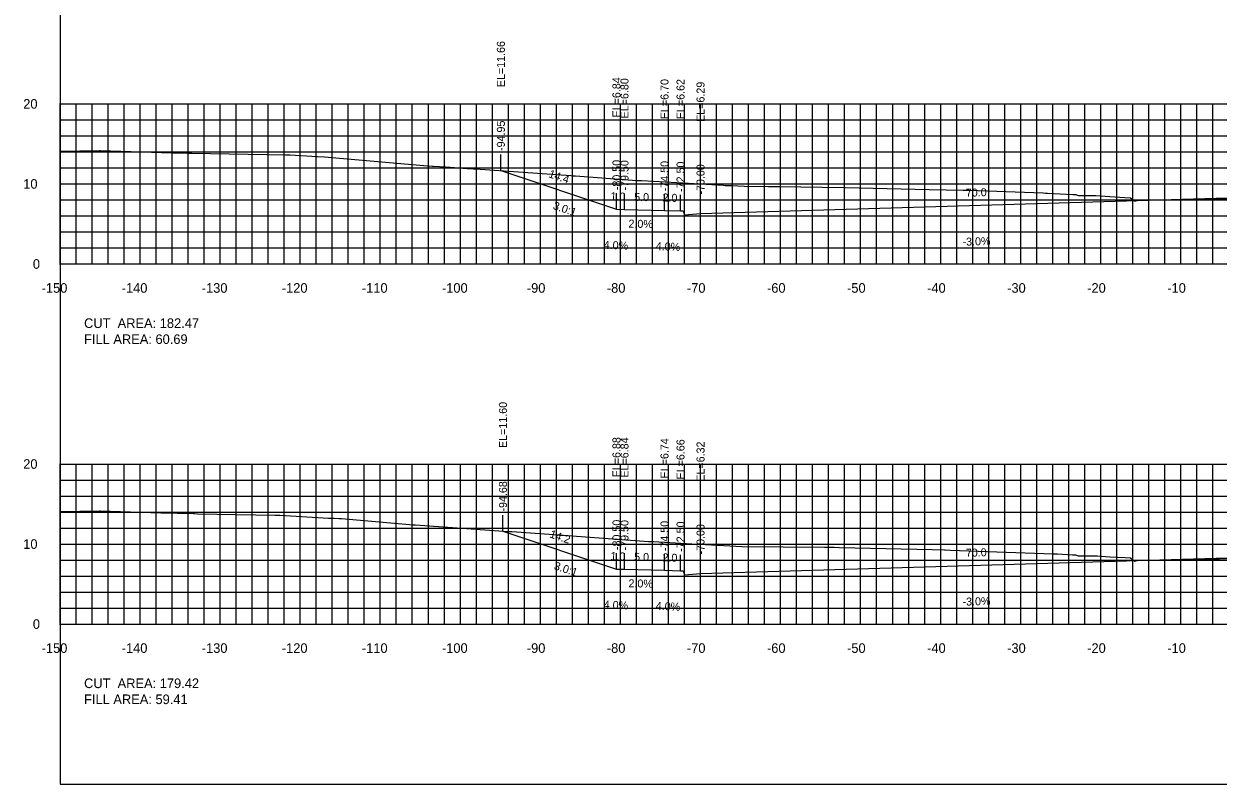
# Model space of a CAD drawing. Extents: x 1797419 to 1809236, y 248759 to 251512.
# Drawn here: x 1805536.5 to 1805685.6, y 250854.9 to 250949.9 of the extents above; entities that cross this region are included whole.
import ezdxf

# ---------------------------------------------------------------- set-up
doc = ezdxf.new("R2010")
doc.units = 0
for name, color, linetype in [('10', 7, 'Continuous'), ('3', 7, 'Continuous'), ('31', 7, 'Continuous'), ('4', 7, 'Continuous'), ('60', 7, 'Continuous'), ('ANNO-TXT', 7, 'Continuous'), ('CL-CNST', 7, 'Continuous'), ('Level 62', 7, 'Continuous'), ('M-ROADS', 7, 'Continuous')]:
    doc.layers.add(name, color=color, linetype=linetype)

msp = doc.modelspace()

# ---------------------------------------------------------------- linework, layer by layer
for p, q in [((1805596.06, 250931.55), (1805596.06, 250933.55)), ((1805610.5, 250926.73), (1805610.5, 250928.73)), ((1805611.5, 250926.69), (1805611.5, 250928.69)), ((1805616.5, 250926.59), (1805616.5, 250928.59)), ((1805618.5, 250926.51), (1805618.5, 250928.51)), ((1805621, 250926.18), (1805621, 250928.18)), ((1805596.32, 250886.49), (1805596.32, 250888.49)), ((1805610.5, 250881.77), (1805610.5, 250883.77)), ((1805611.5, 250881.73), (1805611.5, 250883.73)), ((1805616.5, 250881.63), (1805616.5, 250883.63)), ((1805618.5, 250881.55), (1805618.5, 250883.55)), ((1805621, 250881.21), (1805621, 250883.21))]:
    msp.add_line(p, q)
msp.add_lwpolyline([(1805541, 250854.89), (1805841, 250854.89), (1805841, 251044.89), (1805541, 251044.89)], close=True)
at = {"layer": '60'}
for p, q in [((1805540.94, 250939.89), (1805541, 250939.89)), ((1805541, 250919.89), (1805541, 250939.89)), ((1805540.94, 250929.89), (1805541, 250929.89)), ((1805540.94, 250919.89), (1805541, 250919.89)), ((1805541, 250919.89), (1805841, 250919.89)), ((1805541, 250919.83), (1805541, 250919.89)), ((1805551, 250919.83), (1805551, 250919.89)), ((1805561, 250919.83), (1805561, 250919.89)), ((1805571, 250919.83), (1805571, 250919.89)), ((1805581, 250919.83), (1805581, 250919.89)), ((1805591, 250919.83), (1805591, 250919.89)), ((1805601, 250919.83), (1805601, 250919.89)), ((1805611, 250919.83), (1805611, 250919.89)), ((1805621, 250919.83), (1805621, 250919.89)), ((1805631, 250919.83), (1805631, 250919.89)), ((1805641, 250919.83), (1805641, 250919.89)), ((1805651, 250919.83), (1805651, 250919.89)), ((1805661, 250919.83), (1805661, 250919.89)), ((1805671, 250919.83), (1805671, 250919.89)), ((1805681, 250919.83), (1805681, 250919.89)), ((1805540.94, 250894.89), (1805541, 250894.89)), ((1805541, 250874.89), (1805541, 250894.89)), ((1805540.94, 250884.89), (1805541, 250884.89)), ((1805540.94, 250874.89), (1805541, 250874.89)), ((1805541, 250874.89), (1805841, 250874.89)), ((1805541, 250874.83), (1805541, 250874.89)), ((1805551, 250874.83), (1805551, 250874.89)), ((1805561, 250874.83), (1805561, 250874.89)), ((1805571, 250874.83), (1805571, 250874.89)), ((1805581, 250874.83), (1805581, 250874.89)), ((1805591, 250874.83), (1805591, 250874.89)), ((1805601, 250874.83), (1805601, 250874.89)), ((1805611, 250874.83), (1805611, 250874.89)), ((1805621, 250874.83), (1805621, 250874.89)), ((1805631, 250874.83), (1805631, 250874.89)), ((1805641, 250874.83), (1805641, 250874.89)), ((1805651, 250874.83), (1805651, 250874.89)), ((1805661, 250874.83), (1805661, 250874.89)), ((1805671, 250874.83), (1805671, 250874.89)), ((1805681, 250874.83), (1805681, 250874.89))]:
    msp.add_line(p, q, dxfattribs=at)
at = {"layer": 'CL-CNST'}
for points in [[(1805596.06, 250931.55), (1805610.5, 250926.73), (1805611.5, 250926.69), (1805616.5, 250926.59), (1805618.5, 250926.51), (1805618.83, 250926.51), (1805619, 250926.01), (1805621, 250926.18), (1805691, 250928.28), (1805749, 250930.02), (1805751, 250929.86), (1805751.17, 250930.36), (1805751.5, 250930.36), (1805753.5, 250930.44), (1805758.5, 250930.54), (1805759.5, 250930.58), (1805762.79, 250929.48)], [(1805596.32, 250886.49), (1805610.5, 250881.77), (1805611.5, 250881.73), (1805616.5, 250881.63), (1805618.5, 250881.55), (1805618.83, 250881.55), (1805619, 250881.05), (1805621, 250881.21), (1805691, 250883.28), (1805749, 250885), (1805751, 250884.83), (1805751.17, 250885.33), (1805751.5, 250885.33), (1805753.5, 250885.41), (1805758.5, 250885.51), (1805759.5, 250885.55), (1805762.72, 250884.48)]]:
    msp.add_lwpolyline(points, dxfattribs=at)
at = {"layer": 'Level 62'}
for p, q in [((1805541, 250939.89), (1805841, 250939.89)), ((1805541, 250919.89), (1805541, 250939.89)), ((1805543, 250919.89), (1805543, 250939.89)), ((1805545, 250919.89), (1805545, 250939.89)), ((1805547, 250919.89), (1805547, 250939.89)), ((1805549, 250919.89), (1805549, 250939.89)), ((1805551, 250919.89), (1805551, 250939.89)), ((1805553, 250919.89), (1805553, 250939.89)), ((1805555, 250919.89), (1805555, 250939.89)), ((1805557, 250919.89), (1805557, 250939.89)), ((1805559, 250919.89), (1805559, 250939.89)), ((1805561, 250919.89), (1805561, 250939.89)), ((1805563, 250919.89), (1805563, 250939.89)), ((1805565, 250919.89), (1805565, 250939.89)), ((1805567, 250919.89), (1805567, 250939.89)), ((1805569, 250919.89), (1805569, 250939.89)), ((1805571, 250919.89), (1805571, 250939.89)), ((1805573, 250919.89), (1805573, 250939.89)), ((1805575, 250919.89), (1805575, 250939.89)), ((1805577, 250919.89), (1805577, 250939.89)), ((1805579, 250919.89), (1805579, 250939.89)), ((1805581, 250919.89), (1805581, 250939.89)), ((1805583, 250919.89), (1805583, 250939.89)), ((1805585, 250919.89), (1805585, 250939.89)), ((1805587, 250919.89), (1805587, 250939.89)), ((1805589, 250919.89), (1805589, 250939.89)), ((1805591, 250919.89), (1805591, 250939.89)), ((1805593, 250919.89), (1805593, 250939.89)), ((1805595, 250919.89), (1805595, 250939.89)), ((1805597, 250919.89), (1805597, 250939.89)), ((1805599, 250919.89), (1805599, 250939.89)), ((1805601, 250919.89), (1805601, 250939.89)), ((1805603, 250919.89), (1805603, 250939.89)), ((1805605, 250919.89), (1805605, 250939.89)), ((1805607, 250919.89), (1805607, 250939.89)), ((1805609, 250919.89), (1805609, 250939.89)), ((1805611, 250919.89), (1805611, 250939.89)), ((1805613, 250919.89), (1805613, 250939.89)), ((1805615, 250919.89), (1805615, 250939.89)), ((1805617, 250919.89), (1805617, 250939.89)), ((1805619, 250919.89), (1805619, 250939.89)), ((1805621, 250919.89), (1805621, 250939.89)), ((1805623, 250919.89), (1805623, 250939.89)), ((1805625, 250919.89), (1805625, 250939.89)), ((1805627, 250919.89), (1805627, 250939.89)), ((1805629, 250919.89), (1805629, 250939.89)), ((1805631, 250919.89), (1805631, 250939.89)), ((1805633, 250919.89), (1805633, 250939.89)), ((1805635, 250919.89), (1805635, 250939.89)), ((1805637, 250919.89), (1805637, 250939.89)), ((1805639, 250919.89), (1805639, 250939.89)), ((1805641, 250919.89), (1805641, 250939.89)), ((1805643, 250919.89), (1805643, 250939.89)), ((1805645, 250919.89), (1805645, 250939.89)), ((1805647, 250919.89), (1805647, 250939.89)), ((1805649, 250919.89), (1805649, 250939.89)), ((1805651, 250919.89), (1805651, 250939.89)), ((1805653, 250919.89), (1805653, 250939.89)), ((1805655, 250919.89), (1805655, 250939.89)), ((1805657, 250919.89), (1805657, 250939.89)), ((1805659, 250919.89), (1805659, 250939.89)), ((1805661, 250919.89), (1805661, 250939.89)), ((1805663, 250919.89), (1805663, 250939.89)), ((1805665, 250919.89), (1805665, 250939.89)), ((1805667, 250919.89), (1805667, 250939.89)), ((1805669, 250919.89), (1805669, 250939.89)), ((1805671, 250919.89), (1805671, 250939.89)), ((1805673, 250919.89), (1805673, 250939.89)), ((1805675, 250919.89), (1805675, 250939.89)), ((1805677, 250919.89), (1805677, 250939.89)), ((1805679, 250919.89), (1805679, 250939.89)), ((1805681, 250919.89), (1805681, 250939.89)), ((1805683, 250919.89), (1805683, 250939.89)), ((1805685, 250919.89), (1805685, 250939.89)), ((1805541, 250937.89), (1805841, 250937.89)), ((1805541, 250935.89), (1805841, 250935.89)), ((1805541, 250933.89), (1805841, 250933.89)), ((1805541, 250931.89), (1805841, 250931.89)), ((1805541, 250929.89), (1805841, 250929.89)), ((1805541, 250927.89), (1805841, 250927.89)), ((1805541, 250925.89), (1805841, 250925.89)), ((1805541, 250923.89), (1805841, 250923.89)), ((1805541, 250921.89), (1805841, 250921.89)), ((1805541, 250919.89), (1805841, 250919.89)), ((1805541, 250894.89), (1805841, 250894.89)), ((1805541, 250874.89), (1805541, 250894.89)), ((1805543, 250874.89), (1805543, 250894.89)), ((1805545, 250874.89), (1805545, 250894.89)), ((1805547, 250874.89), (1805547, 250894.89)), ((1805549, 250874.89), (1805549, 250894.89)), ((1805551, 250874.89), (1805551, 250894.89)), ((1805553, 250874.89), (1805553, 250894.89)), ((1805555, 250874.89), (1805555, 250894.89)), ((1805557, 250874.89), (1805557, 250894.89)), ((1805559, 250874.89), (1805559, 250894.89)), ((1805561, 250874.89), (1805561, 250894.89)), ((1805563, 250874.89), (1805563, 250894.89)), ((1805565, 250874.89), (1805565, 250894.89)), ((1805567, 250874.89), (1805567, 250894.89)), ((1805569, 250874.89), (1805569, 250894.89)), ((1805571, 250874.89), (1805571, 250894.89)), ((1805573, 250874.89), (1805573, 250894.89)), ((1805575, 250874.89), (1805575, 250894.89)), ((1805577, 250874.89), (1805577, 250894.89)), ((1805579, 250874.89), (1805579, 250894.89)), ((1805581, 250874.89), (1805581, 250894.89)), ((1805583, 250874.89), (1805583, 250894.89)), ((1805585, 250874.89), (1805585, 250894.89)), ((1805587, 250874.89), (1805587, 250894.89)), ((1805589, 250874.89), (1805589, 250894.89)), ((1805591, 250874.89), (1805591, 250894.89)), ((1805593, 250874.89), (1805593, 250894.89)), ((1805595, 250874.89), (1805595, 250894.89)), ((1805597, 250874.89), (1805597, 250894.89)), ((1805599, 250874.89), (1805599, 250894.89)), ((1805601, 250874.89), (1805601, 250894.89)), ((1805603, 250874.89), (1805603, 250894.89)), ((1805605, 250874.89), (1805605, 250894.89)), ((1805607, 250874.89), (1805607, 250894.89)), ((1805609, 250874.89), (1805609, 250894.89)), ((1805611, 250874.89), (1805611, 250894.89)), ((1805613, 250874.89), (1805613, 250894.89)), ((1805615, 250874.89), (1805615, 250894.89)), ((1805617, 250874.89), (1805617, 250894.89)), ((1805619, 250874.89), (1805619, 250894.89)), ((1805621, 250874.89), (1805621, 250894.89)), ((1805623, 250874.89), (1805623, 250894.89)), ((1805625, 250874.89), (1805625, 250894.89)), ((1805627, 250874.89), (1805627, 250894.89)), ((1805629, 250874.89), (1805629, 250894.89)), ((1805631, 250874.89), (1805631, 250894.89)), ((1805633, 250874.89), (1805633, 250894.89)), ((1805635, 250874.89), (1805635, 250894.89)), ((1805637, 250874.89), (1805637, 250894.89)), ((1805639, 250874.89), (1805639, 250894.89)), ((1805641, 250874.89), (1805641, 250894.89)), ((1805643, 250874.89), (1805643, 250894.89)), ((1805645, 250874.89), (1805645, 250894.89)), ((1805647, 250874.89), (1805647, 250894.89)), ((1805649, 250874.89), (1805649, 250894.89)), ((1805651, 250874.89), (1805651, 250894.89)), ((1805653, 250874.89), (1805653, 250894.89)), ((1805655, 250874.89), (1805655, 250894.89)), ((1805657, 250874.89), (1805657, 250894.89)), ((1805659, 250874.89), (1805659, 250894.89)), ((1805661, 250874.89), (1805661, 250894.89)), ((1805663, 250874.89), (1805663, 250894.89)), ((1805665, 250874.89), (1805665, 250894.89)), ((1805667, 250874.89), (1805667, 250894.89)), ((1805669, 250874.89), (1805669, 250894.89)), ((1805671, 250874.89), (1805671, 250894.89)), ((1805673, 250874.89), (1805673, 250894.89)), ((1805675, 250874.89), (1805675, 250894.89)), ((1805677, 250874.89), (1805677, 250894.89)), ((1805679, 250874.89), (1805679, 250894.89)), ((1805681, 250874.89), (1805681, 250894.89)), ((1805683, 250874.89), (1805683, 250894.89)), ((1805685, 250874.89), (1805685, 250894.89)), ((1805541, 250892.89), (1805841, 250892.89)), ((1805541, 250890.89), (1805841, 250890.89)), ((1805541, 250888.89), (1805841, 250888.89)), ((1805541, 250886.89), (1805841, 250886.89)), ((1805541, 250884.89), (1805841, 250884.89)), ((1805541, 250882.89), (1805841, 250882.89)), ((1805541, 250880.89), (1805841, 250880.89)), ((1805541, 250878.89), (1805841, 250878.89)), ((1805541, 250876.89), (1805841, 250876.89)), ((1805541, 250874.89), (1805841, 250874.89))]:
    msp.add_line(p, q, dxfattribs=at)
at = {"layer": 'M-ROADS'}
for points in [[(1805541, 250933.99), (1805545.94, 250934.07), (1805546.03, 250934.07), (1805554.94, 250933.78), (1805556.98, 250933.73), (1805557.05, 250933.73), (1805557.46, 250933.72), (1805569.17, 250933.51), (1805569.67, 250933.51), (1805569.74, 250933.51), (1805572.44, 250933.35), (1805572.99, 250933.32), (1805573.14, 250933.31), (1805574.03, 250933.27), (1805574.49, 250933.25), (1805586.91, 250932.16), (1805587.52, 250932.13), (1805587.64, 250932.13), (1805589.2, 250932.01), (1805591.84, 250931.82), (1805592.62, 250931.79), (1805592.91, 250931.77), (1805604.8, 250930.93), (1805605.06, 250930.92), (1805605.4, 250930.91), (1805613.06, 250930.33), (1805613.4, 250930.32), (1805613.65, 250930.31), (1805623.87, 250929.72), (1805624.09, 250929.71), (1805624.85, 250929.69), (1805626.44, 250929.6), (1805629.5, 250929.57), (1805630.42, 250929.57), (1805630.88, 250929.56), (1805636.18, 250929.48), (1805638.99, 250929.45), (1805639.07, 250929.45), (1805649.57, 250929.2), (1805653.8, 250929.1), (1805654.06, 250929.09), (1805654.5, 250929.09), (1805663.81, 250928.76), (1805664.09, 250928.75), (1805664.35, 250928.75), (1805667.52, 250928.55), (1805667.58, 250928.55), (1805667.86, 250928.55), (1805668.18, 250928.44), (1805668.2, 250928.44), (1805670.36, 250928.43), (1805672.12, 250928.3), (1805673.98, 250928.2), (1805674.72, 250928.17), (1805675.11, 250927.85), (1805675.25, 250927.72), (1805675.49, 250927.81), (1805675.5, 250927.82), (1805675.53, 250927.85), (1805675.53, 250927.85), (1805676.62, 250927.87), (1805688.95, 250928.12)], [(1805541, 250888.96), (1805545.92, 250889.03), (1805546.05, 250889.03), (1805553.59, 250888.79), (1805557.67, 250888.69), (1805557.81, 250888.69), (1805558.15, 250888.68), (1805567.87, 250888.5), (1805568.28, 250888.5), (1805568.43, 250888.5), (1805574.52, 250888.14), (1805574.91, 250888.12), (1805575.22, 250888.11), (1805575.83, 250888.08), (1805576.15, 250888.07), (1805584.65, 250887.32), (1805585.06, 250887.3), (1805585.38, 250887.29), (1805589.44, 250886.98), (1805596.38, 250886.49), (1805596.79, 250886.47), (1805597.45, 250886.44), (1805603.24, 250886.03), (1805603.37, 250886.02), (1805603.84, 250886.01), (1805614.52, 250885.21), (1805614.99, 250885.19), (1805615.11, 250885.19), (1805619.91, 250884.91), (1805620.5, 250884.89), (1805620.89, 250884.88), (1805626.16, 250884.59), (1805636.48, 250884.49), (1805636.57, 250884.49), (1805637.51, 250884.48), (1805637.61, 250884.48), (1805637.69, 250884.48), (1805638.35, 250884.46), (1805649.92, 250884.19), (1805651.47, 250884.15), (1805651.57, 250884.15), (1805652.17, 250884.14), (1805665.03, 250883.68), (1805665.41, 250883.68), (1805665.57, 250883.67), (1805667.48, 250883.55), (1805667.52, 250883.55), (1805667.82, 250883.55), (1805668.18, 250883.43), (1805668.2, 250883.43), (1805670.55, 250883.42), (1805672.12, 250883.31), (1805674.06, 250883.2), (1805674.71, 250883.18), (1805675.13, 250882.84), (1805675.25, 250882.73), (1805675.5, 250882.82), (1805675.5, 250882.82), (1805684.25, 250883.01), (1805688.95, 250883.11)]]:
    msp.add_lwpolyline(points, dxfattribs=at)

# ---------------------------------------------------------------- texts
for p in [(1805602.49, 250926.77), (1805602.62, 250881.76)]:
    msp.add_text('3.0:1', height=1, rotation=341.5651).set_placement(p)
at = {"layer": '10'}
for s, p in [('-150', (1805538.7, 250916.29)), ('-140', (1805548.7, 250916.29)), ('-130', (1805558.7, 250916.29)), ('-120', (1805568.7, 250916.29)), ('-110', (1805578.7, 250916.29)), ('-100', (1805588.7, 250916.29)), ('-90', (1805599.3, 250916.29)), ('-80', (1805609.3, 250916.29)), ('-70', (1805619.3, 250916.29)), ('-60', (1805629.3, 250916.29)), ('-50', (1805639.3, 250916.29)), ('-40', (1805649.3, 250916.29)), ('-30', (1805659.3, 250916.29)), ('-20', (1805669.3, 250916.29)), ('-10', (1805679.3, 250916.29)), ('-150', (1805538.7, 250871.29)), ('-140', (1805548.7, 250871.29)), ('-130', (1805558.7, 250871.29)), ('-120', (1805568.7, 250871.29)), ('-110', (1805578.7, 250871.29)), ('-100', (1805588.7, 250871.29)), ('-90', (1805599.3, 250871.29)), ('-80', (1805609.3, 250871.29)), ('-70', (1805619.3, 250871.29)), ('-60', (1805629.3, 250871.29)), ('-50', (1805639.3, 250871.29)), ('-40', (1805649.3, 250871.29)), ('-30', (1805659.3, 250871.29)), ('-20', (1805669.3, 250871.29)), ('-10', (1805679.3, 250871.29))]:
    msp.add_text(s, height=1.2, dxfattribs=at).set_placement(p)
at = {"layer": '3'}
for s, p in [('EL=11.66', (1805596.56, 250941.98)), ('EL=6.84', (1805611, 250938.2)), ('EL=6.80', (1805612, 250938.08)), ('EL=6.70', (1805617, 250937.98)), ('EL=6.62', (1805619, 250937.98)), ('EL=6.29', (1805621.5, 250937.64)), ('-94.95', (1805596.56, 250934.01)), ('-80.50', (1805611, 250929.11)), ('-79.50', (1805612, 250929.07)), ('-74.50', (1805617, 250928.97)), ('-72.50', (1805619, 250928.89)), ('-70.00', (1805621.5, 250928.56)), ('EL=11.60', (1805596.82, 250896.89)), ('EL=6.88', (1805611, 250893.23)), ('EL=6.84', (1805612, 250893.19)), ('EL=6.74', (1805617, 250893.09)), ('EL=6.66', (1805619, 250892.96)), ('EL=6.32', (1805621.5, 250892.68)), ('-94.68', (1805596.82, 250888.95)), ('-80.50', (1805611, 250884.14)), ('-79.50', (1805612, 250884.1)), ('-74.50', (1805617, 250884)), ('-72.50', (1805619, 250883.92)), ('-70.00', (1805621.5, 250883.59))]:
    msp.add_text(s, height=1, rotation=90, dxfattribs=at).set_placement(p)
at = {"layer": '31'}
for s, p in [('20', (1805536.4, 250939.29)), ('10', (1805536.4, 250929.29)), ('0', (1805537.6, 250919.29)), ('20', (1805536.4, 250894.29)), ('10', (1805536.4, 250884.29)), ('0', (1805537.6, 250874.29))]:
    msp.add_text(s, height=1.2, dxfattribs=at).set_placement(p)
at = {"layer": '4'}
for s, rotation, p in [('14.4', 341.5651, (1805601.94, 250930.75)), ('70.0', 1.7199, (1805654.15, 250928.28)), ('1.0', 357.7094, (1805609.73, 250927.87)), ('5.0', 358.8542, (1805612.7, 250927.77)), ('2.0', 357.7094, (1805616.23, 250927.71)), ('2.0%', 358.8542, (1805611.99, 250924.43)), ('-3.0%', 1.7199, (1805653.74, 250922.16)), ('4.0%', 357.7094, (1805608.89, 250921.79)), ('4.0%', 357.7094, (1805615.39, 250921.63)), ('14.2', 341.5651, (1805602.07, 250885.74)), ('70.0', 1.6955, (1805654.15, 250883.29)), ('1.0', 357.7094, (1805609.73, 250882.9)), ('5.0', 358.8542, (1805612.7, 250882.8)), ('2.0', 357.7094, (1805616.23, 250882.74)), ('2.0%', 358.8542, (1805611.99, 250879.49)), ('4.0%', 357.7094, (1805608.89, 250876.83)), ('4.0%', 357.7094, (1805615.39, 250876.67)), ('-3.0%', 1.6955, (1805653.74, 250877.18))]:
    msp.add_text(s, height=1, rotation=rotation, dxfattribs=at).set_placement(p)
at = {"layer": '60'}
for p in [(1805541, 250919.89), (1805541, 250874.89)]:
    msp.add_text('-', height=0.0001, dxfattribs=at).set_placement(p)
at = {"layer": 'ANNO-TXT'}
for s, p in [('CUT  AREA: 182.47', (1805544, 250911.89)), ('FILL AREA: 60.69', (1805544, 250909.89)), ('CUT  AREA: 179.42', (1805544, 250866.89)), ('FILL AREA: 59.41', (1805544, 250864.89))]:
    msp.add_text(s, height=1.2, dxfattribs=at).set_placement(p)

doc.saveas('drawing.dxf')
